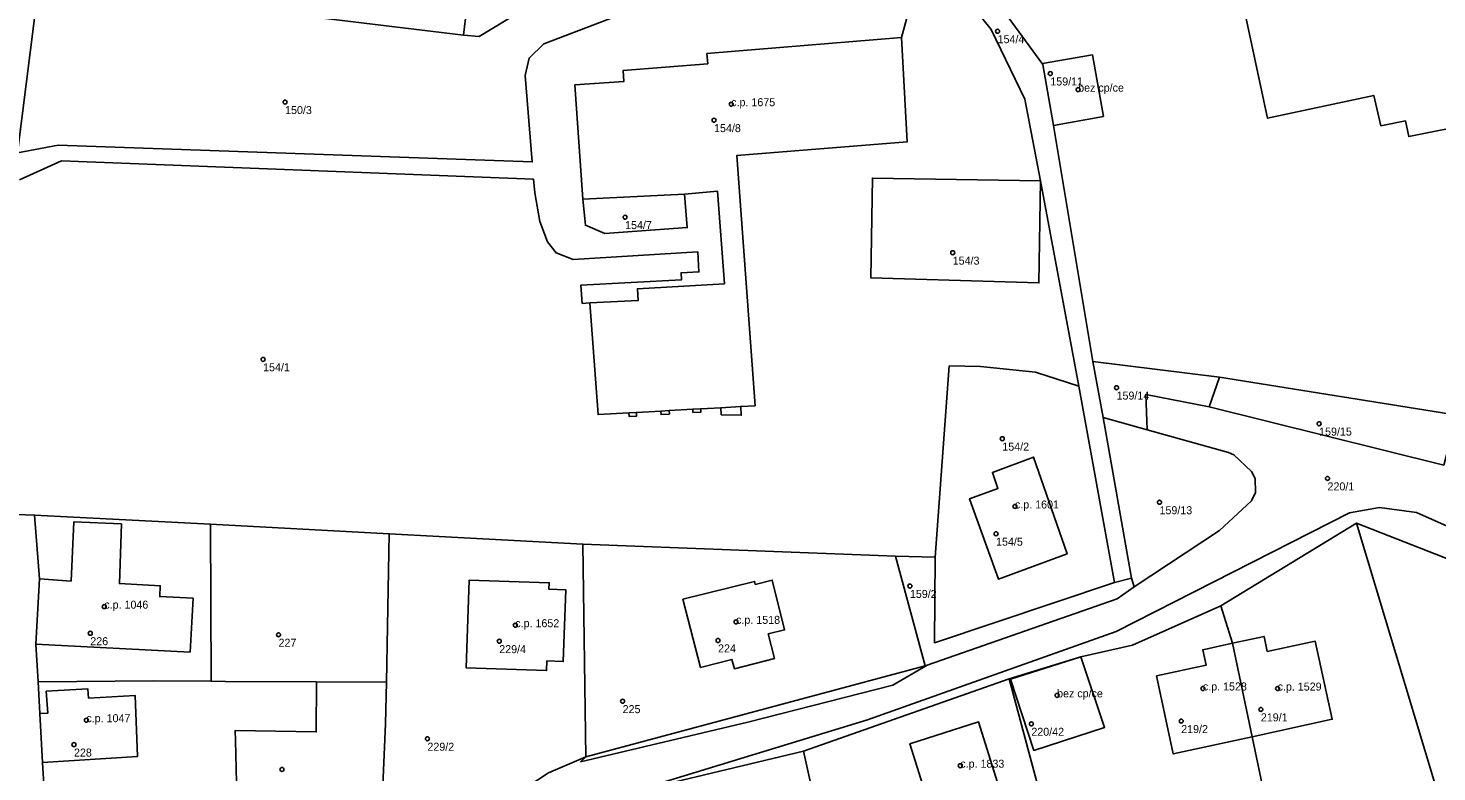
# Model space of a CAD drawing. Extents: x -878211 to -870363, y -1058464 to -1052522.
# Drawn here: x -874227.5 to -874051.4, y -1055986.8 to -1055893.9 of the extents above; entities that cross this region are included whole.
import ezdxf

# ---------------------------------------------------------------- set-up
doc = ezdxf.new("R2010")
doc.units = 0
for name, color, linetype in [('Vrstva 50', 7, 'Continuous'), ('Vrstva 51', 7, 'Continuous'), ('Vrstva 52', 7, 'Continuous')]:
    doc.layers.add(name, color=color, linetype=linetype)

msp = doc.modelspace()

# ---------------------------------------------------------------- linework, layer by layer
at = {"layer": 'Vrstva 50'}
for centre in [(-874106.34, -1055894.27994), (-874099.75, -1055899.56994), (-874096.27, -1055901.57994), (-874195.4, -1055903.13994), (-874139.64, -1055903.39994), (-874141.78, -1055905.39994), (-874152.9, -1055917.51994), (-874111.95, -1055921.95994), (-874198.15, -1055935.28994), (-874091.47, -1055938.82994), (-874066.15, -1055943.32994), (-874105.75, -1055945.20994), (-874065.1, -1055950.17994), (-874104.17, -1055953.67994), (-874086.1, -1055953.15994), (-874106.53, -1055957.08994), (-874117.3, -1055963.61994), (-874218, -1055966.19994), (-874219.75, -1055969.52994), (-874166.63, -1055968.51994), (-874139.03, -1055968.09994), (-874196.22, -1055969.71994), (-874168.63, -1055970.51994), (-874141.28, -1055970.42994), (-874080.68, -1055976.42994), (-874071.34, -1055976.43994), (-874153.21, -1055978.01994), (-874098.9, -1055977.28994), (-874073.43, -1055979.04994), (-874220.24, -1055980.38994), (-874102.12, -1055980.84994), (-874083.39, -1055980.50994), (-874221.79, -1055983.44994), (-874177.61, -1055982.71994), (-874195.79, -1055986.54994), (-874111, -1055986.07994)]:
    msp.add_circle(centre, 0.25, dxfattribs=at)
at = {"layer": 'Vrstva 51'}
for points in [[(-874029.72, -1055877.33), (-874029.55, -1055878.16), (-874017.79, -1055875.77), (-874013.08, -1055899.11), (-874054.94, -1055907.45), (-874055.33, -1055905.48), (-874058.43, -1055906.09), (-874059.32, -1055902.31), (-874072.58, -1055905.16), (-874076.56, -1055886.63), (-874083.32, -1055888.01), (-874086.93, -1055869.92), (-874033.38, -1055859.14)], [(-874173.12, -1055894.76), (-874171.15, -1055894.95), (-874141.67, -1055877.06), (-874141.48, -1055873.95), (-874138.66, -1055866.58), (-874140.98, -1055866.6), (-874169.37, -1055864.28), (-874170.7, -1055875.09), (-874168.93, -1055875.31), (-874168.66, -1055873.18), (-874162.75, -1055873.94), (-874164.36, -1055887.05), (-874172.05, -1055886.05)], [(-874111.4, -1055883.75), (-874119.16, -1055874.27), (-874121.55, -1055875.84), (-874125.25, -1055870.66), (-874121.62, -1055867.87), (-874123.24, -1055866.7), (-874126.13, -1055867), (-874128.39, -1055869.44), (-874121.43, -1055879.34), (-874119.87, -1055878.26), (-874107.16, -1055894.04), (-874102.92, -1055902.77), (-874100.96, -1055912.98), (-874096.17, -1055938.65), (-874091.73, -1055963.2), (-874089.6, -1055962.63), (-874093.15, -1055942.56), (-874094.45, -1055935.55), (-874099.36, -1055906.04), (-874100.7, -1055898.44)], [(-874139.46, -1055884.6), (-874139.01, -1055882.36), (-874138.82, -1055874.83), (-874141.48, -1055873.95), (-874141.67, -1055877.06), (-874171.15, -1055894.95), (-874173.12, -1055894.76), (-874226.18, -1055888.3), (-874228.83, -1055909.48), (-874223.75, -1055908.5), (-874164.5, -1055910.61), (-874165.41, -1055899.81), (-874164.91, -1055897.63), (-874163.05, -1055895.84), (-874142.6, -1055888.02), (-874140.22, -1055886.16)], [(-874076.56, -1055886.63), (-874072.58, -1055905.16), (-874059.32, -1055902.31), (-874058.43, -1055906.09), (-874055.33, -1055905.48), (-874054.94, -1055907.45), (-874013.08, -1055899.11), (-874017.79, -1055875.77), (-874029.55, -1055878.16), (-874029.72, -1055877.33)], [(-874157.3, -1055928.24), (-874156.28, -1055942.2), (-874152.43, -1055941.98), (-874152.41, -1055942.43), (-874151.46, -1055942.38), (-874151.48, -1055941.93), (-874148.44, -1055941.75), (-874148.41, -1055942.2), (-874147.36, -1055942.14), (-874147.39, -1055941.69), (-874144.44, -1055941.52), (-874144.42, -1055941.92), (-874143.42, -1055941.87), (-874143.44, -1055941.47), (-874140.95, -1055941.33), (-874140.89, -1055942.22), (-874138.39, -1055942.28), (-874138.45, -1055941.18), (-874136.65, -1055941.08), (-874138.95, -1055909.81), (-874117.65, -1055908.12), (-874118.34, -1055895.06), (-874142.68, -1055897.05), (-874142.57, -1055898.35), (-874153.14, -1055899.17), (-874153.07, -1055900.58), (-874159.18, -1055900.97), (-874158.19, -1055915.28), (-874145.48, -1055914.66), (-874141.34, -1055914.28), (-874140.49, -1055925.85), (-874151.35, -1055926.46), (-874151.26, -1055927.93)], [(-874100.7, -1055898.44), (-874099.36, -1055906.04), (-874093.11, -1055904.93), (-874094.48, -1055897.24), (-874100.72, -1055898.32)], [(-874100.96, -1055912.98), (-874101.17, -1055925.74), (-874122.2, -1055925.09), (-874121.99, -1055912.63)], [(-874100.96, -1055912.98), (-874121.99, -1055912.63), (-874122.2, -1055925.09), (-874101.17, -1055925.74)], [(-874145.48, -1055914.66), (-874158.19, -1055915.28), (-874157.87, -1055918.52), (-874155.43, -1055919.55), (-874145.14, -1055918.81)], [(-874087.66, -1055944.09), (-874087.81, -1055939.69), (-874079.9, -1055941.21), (-874078.61, -1055937.52), (-874094.45, -1055935.55), (-874093.15, -1055942.56)], [(-874096.17, -1055938.65), (-874101.59, -1055936.9), (-874108.49, -1055936.17), (-874112.39, -1055936.12), (-874114.15, -1055960.03), (-874114.23, -1055970.71), (-874091.73, -1055963.2)], [(-874048.9, -1055942.26), (-874078.61, -1055937.52), (-874079.9, -1055941.21), (-874050.57, -1055948.5)], [(-874074.08, -1055951.93), (-874074.15, -1055950.18), (-874074.6, -1055949.3), (-874076.79, -1055947.22), (-874077.48, -1055946.93), (-874087.66, -1055944.09), (-874093.15, -1055942.56), (-874089.6, -1055962.63), (-874089.25, -1055963.74), (-874078.62, -1055956.69), (-874074.62, -1055952.99)], [(-874101.87, -1055947.51), (-874097.65, -1055959.61), (-874106.24, -1055962.76), (-874109.85, -1055952.71), (-874106.3, -1055951.42), (-874106.98, -1055949.42)], [(-874101.87, -1055947.51), (-874106.98, -1055949.42), (-874106.3, -1055951.42), (-874109.85, -1055952.71), (-874106.24, -1055962.76), (-874097.65, -1055959.61)], [(-874211.82, -1055975.49), (-874204.65, -1055975.53), (-874204.73, -1055955.87), (-874226.71, -1055954.76), (-874226.1, -1055962.72), (-874226.55, -1055970.88), (-874226.27, -1055975.58)], [(-874202.83, -1055975.54), (-874191.49, -1055975.58), (-874182.74, -1055975.64), (-874182.38, -1055957.09), (-874204.73, -1055955.87), (-874204.65, -1055975.53)], [(-874061.46, -1055955.78), (-874078.43, -1055966.08), (-874076.97, -1055970.76), (-874073.03, -1055969.93), (-874072.64, -1055971.8), (-874066.64, -1055970.52), (-874064.5, -1055980.27), (-874074.5, -1055982.46), (-874072.17, -1055993.59), (-874060.99, -1055990.85), (-874051.65, -1055988.42)], [(-874032.66, -1055981.61), (-874033.78, -1055973.82), (-874038.62, -1055964.71), (-874061.46, -1055955.78), (-874051.65, -1055988.42), (-874049.34, -1055996.14), (-874046.98, -1056003.51), (-874046.78, -1056004.18), (-874038.26, -1055997.34), (-874034.3, -1055989.51)], [(-874176.51, -1055989.77), (-874166.62, -1055989.69), (-874162.47, -1055986.98), (-874157.79, -1055984.97), (-874158.18, -1055958.38), (-874182.38, -1055957.09), (-874182.74, -1055975.64), (-874182.85, -1055980.84), (-874183.21, -1055989.57)], [(-874158.18, -1055958.38), (-874157.79, -1055984.97), (-874115.39, -1055973.58), (-874119.1, -1055959.91)], [(-874137.54, -1055980.63), (-874119.42, -1055976.03), (-874115.14, -1055973.51), (-874091.38, -1055965.21), (-874089.25, -1055963.74), (-874089.6, -1055962.63), (-874091.73, -1055963.2), (-874114.23, -1055970.71), (-874114.15, -1055960.03), (-874119.1, -1055959.91), (-874115.39, -1055973.58), (-874157.79, -1055984.97), (-874158.47, -1055985.59)], [(-874162.39, -1055963.22), (-874172.39, -1055962.87), (-874172.76, -1055973.86), (-874162.72, -1055974.2), (-874162.68, -1055972.98), (-874160.64, -1055973.06), (-874160.32, -1055964.1), (-874162.42, -1055964.02)], [(-874162.39, -1055963.22), (-874162.42, -1055964.02), (-874160.32, -1055964.1), (-874160.64, -1055973.06), (-874162.68, -1055972.98), (-874162.72, -1055974.2), (-874172.76, -1055973.86), (-874172.39, -1055962.87)], [(-874132.96, -1055969.1), (-874135, -1055969.6), (-874134.23, -1055972.68), (-874139.23, -1055973.96), (-874139.54, -1055972.8), (-874143.47, -1055973.79), (-874145.68, -1055965.27), (-874136.72, -1055963.04), (-874136.63, -1055963.42), (-874134.5, -1055962.88)], [(-874132.96, -1055969.1), (-874134.5, -1055962.88), (-874136.63, -1055963.42), (-874136.72, -1055963.04), (-874145.68, -1055965.27), (-874143.47, -1055973.79), (-874139.54, -1055972.8), (-874139.23, -1055973.96), (-874134.23, -1055972.68), (-874135, -1055969.6)], [(-874095.92, -1055972.47), (-874104.9, -1055975.23), (-874098.11, -1056000.54), (-874081, -1055995.96), (-874072.17, -1055993.59), (-874074.5, -1055982.46), (-874084.39, -1055984.6), (-874086.47, -1055974.86), (-874080.27, -1055973.53), (-874080.69, -1055971.59), (-874076.97, -1055970.76), (-874078.43, -1055966.08), (-874089.47, -1055971)], [(-874076.97, -1055970.76), (-874080.69, -1055971.59), (-874080.27, -1055973.53), (-874086.47, -1055974.86), (-874084.39, -1055984.6), (-874074.5, -1055982.46)], [(-874076.97, -1055970.76), (-874074.5, -1055982.46), (-874064.5, -1055980.27), (-874066.64, -1055970.52), (-874072.64, -1055971.8), (-874073.03, -1055969.93)], [(-874095.92, -1055972.47), (-874092.97, -1055981.3), (-874101.8, -1055984.16), (-874104.71, -1055975.28)], [(-874095.92, -1055972.47), (-874104.71, -1055975.28), (-874101.8, -1055984.16), (-874092.97, -1055981.3)], [(-874201.61, -1055982.92), (-874201.64, -1055981.66), (-874191.51, -1055981.86), (-874191.49, -1055975.58), (-874202.83, -1055975.54), (-874204.65, -1055975.53), (-874211.82, -1055975.49), (-874226.27, -1055975.58), (-874226.06, -1055979.57), (-874225.73, -1055985.69), (-874225.42, -1055990.5), (-874213.22, -1055990.2), (-874206.18, -1055989.97), (-874201.44, -1055989.92)], [(-874182.85, -1055980.84), (-874182.74, -1055975.64), (-874191.49, -1055975.58), (-874191.51, -1055981.86), (-874201.64, -1055981.66), (-874201.61, -1055982.92), (-874201.44, -1055989.92), (-874201.26, -1055989.92), (-874198.58, -1055989.89), (-874183.21, -1055989.57)], [(-874125.51, -1056007.16), (-874104.71, -1056002.08), (-874098.11, -1056000.54), (-874104.9, -1055975.23), (-874130.58, -1055984.27)], [(-874117.29, -1055983.34), (-874113.9, -1055994.21), (-874105.32, -1055991.52), (-874108.71, -1055980.6)], [(-874117.29, -1055983.34), (-874108.71, -1055980.6), (-874105.32, -1055991.52), (-874113.9, -1055994.21)], [(-874158.79, -1055991.05), (-874149.24, -1056012.87), (-874126.98, -1056007.69), (-874125.51, -1056007.16), (-874130.58, -1055984.27), (-874151.7, -1055989.31)]]:
    msp.add_lwpolyline(points, close=True, dxfattribs=at)
for points in [[(-874228.99, -1055954.68), (-874226.71, -1055954.76), (-874204.73, -1055955.87), (-874182.38, -1055957.09), (-874158.18, -1055958.38), (-874119.1, -1055959.91), (-874114.15, -1055960.03), (-874112.39, -1055936.12), (-874108.49, -1055936.17), (-874101.59, -1055936.9), (-874096.17, -1055938.65), (-874100.96, -1055912.98), (-874102.92, -1055902.77), (-874107.16, -1055894.04), (-874119.87, -1055878.26)], [(-874111.4, -1055883.75), (-874100.7, -1055898.44), (-874100.72, -1055898.32), (-874094.48, -1055897.24), (-874093.11, -1055904.93), (-874099.36, -1055906.04), (-874094.45, -1055935.55), (-874078.61, -1055937.52), (-874048.9, -1055942.26), (-874046.27, -1055942.89), (-874042.56, -1055943.67), (-874039.9, -1055943.65), (-874013.08, -1055937.97), (-873988.5, -1055932.46), (-873973.58, -1055928.96), (-873917.73, -1055916.64), (-873915.01, -1055914.08), (-873920.86, -1055882.46)], [(-874226.18, -1055888.3), (-874173.12, -1055894.76), (-874172.05, -1055886.05)], [(-874142.6, -1055888.02), (-874163.05, -1055895.84), (-874164.91, -1055897.63), (-874165.41, -1055899.81), (-874164.5, -1055910.61), (-874223.75, -1055908.5), (-874228.83, -1055909.48)], [(-874228.83, -1055909.48), (-874226.18, -1055888.3)], [(-874117.24, -1055890.93), (-874118.34, -1055895.06), (-874117.65, -1055908.12), (-874138.95, -1055909.81), (-874136.65, -1055941.08), (-874138.45, -1055941.18), (-874138.39, -1055942.28), (-874140.89, -1055942.22), (-874140.95, -1055941.33), (-874143.44, -1055941.47), (-874143.42, -1055941.87), (-874144.42, -1055941.92), (-874144.44, -1055941.52), (-874147.39, -1055941.69), (-874147.36, -1055942.14), (-874148.41, -1055942.2), (-874148.44, -1055941.75), (-874151.48, -1055941.93), (-874151.46, -1055942.38), (-874152.41, -1055942.43), (-874152.43, -1055941.98), (-874156.28, -1055942.2), (-874157.3, -1055928.24), (-874158.25, -1055928.29), (-874158.42, -1055926.01), (-874145.86, -1055925.36), (-874145.91, -1055924.46), (-874143.67, -1055924.36), (-874143.8, -1055921.86), (-874159.41, -1055922.82), (-874161.53, -1055921.96), (-874162.6, -1055920.62), (-874163.56, -1055918.05), (-874164.2, -1055914.49), (-874164.33, -1055912.78), (-874223.33, -1055910.47), (-874228.58, -1055912.84)], [(-874228.58, -1055912.84), (-874223.33, -1055910.47), (-874164.33, -1055912.78), (-874164.2, -1055914.49), (-874163.56, -1055918.05), (-874162.6, -1055920.62), (-874161.53, -1055921.96), (-874159.41, -1055922.82), (-874143.8, -1055921.86), (-874143.67, -1055924.36), (-874145.91, -1055924.46), (-874145.86, -1055925.36), (-874158.42, -1055926.01), (-874158.25, -1055928.29), (-874157.3, -1055928.24), (-874151.26, -1055927.93), (-874151.35, -1055926.46), (-874140.49, -1055925.85), (-874141.34, -1055914.28), (-874145.48, -1055914.66), (-874145.14, -1055918.81), (-874155.43, -1055919.55), (-874157.87, -1055918.52), (-874158.19, -1055915.28), (-874159.18, -1055900.97), (-874153.07, -1055900.58), (-874153.14, -1055899.17), (-874142.57, -1055898.35), (-874142.68, -1055897.05), (-874118.34, -1055895.06), (-874117.24, -1055890.93)], [(-874050.57, -1055948.5), (-874079.9, -1055941.21), (-874087.81, -1055939.69), (-874087.66, -1055944.09), (-874077.48, -1055946.93), (-874076.79, -1055947.22), (-874074.6, -1055949.3), (-874074.15, -1055950.18), (-874074.08, -1055951.93), (-874074.62, -1055952.99), (-874078.62, -1055956.69), (-874089.25, -1055963.74), (-874091.38, -1055965.21), (-874115.14, -1055973.51), (-874119.42, -1055976.03), (-874137.54, -1055980.63), (-874158.47, -1055985.59), (-874157.79, -1055984.97), (-874162.47, -1055986.98)], [(-874230.53, -1056044.59), (-874225.85, -1056065.78), (-874219.57, -1056060.08), (-874220.71, -1056056.88), (-874221.72, -1056054.1), (-874222.41, -1056040.19), (-874222.54, -1056037.52), (-874222.91, -1056032.42), (-874223.49, -1056024.42), (-874223.79, -1056019.97), (-874223.93, -1056016.01), (-874224.38, -1056008.4), (-874224.47, -1056005.43), (-874224.77, -1056001.94), (-874225.22, -1055994.25), (-874225.42, -1055990.5), (-874225.73, -1055985.69), (-874226.06, -1055979.57), (-874226.27, -1055975.58), (-874226.55, -1055970.88), (-874226.1, -1055962.72), (-874226.71, -1055954.76), (-874228.99, -1055954.68)], [(-874039.26, -1055960.99), (-874053.99, -1055954.45), (-874058.59, -1055953.79), (-874062.33, -1055954.49), (-874091.53, -1055969.3), (-874122.59, -1055980.36), (-874150.97, -1055989.01), (-874158.79, -1055991.05), (-874151.7, -1055989.31), (-874130.58, -1055984.27), (-874104.9, -1055975.23), (-874095.92, -1055972.47), (-874089.47, -1055971), (-874078.43, -1055966.08), (-874061.46, -1055955.78), (-874038.62, -1055964.71)], [(-874150.97, -1055989.01), (-874122.59, -1055980.36), (-874091.53, -1055969.3), (-874062.33, -1055954.49), (-874058.59, -1055953.79), (-874053.99, -1055954.45), (-874039.26, -1055960.99)]]:
    msp.add_lwpolyline(points, dxfattribs=at)
at = {"layer": 'Vrstva 52'}
for points in [[(-874029.72, -1055877.33), (-874076.56, -1055886.63), (-874072.58, -1055905.16), (-874059.32, -1055902.31), (-874058.43, -1055906.09), (-874055.33, -1055905.48), (-874054.94, -1055907.45), (-874013.08, -1055899.11), (-874017.79, -1055875.77), (-874029.55, -1055878.16)], [(-874136.65, -1055941.08), (-874138.95, -1055909.81), (-874117.65, -1055908.12), (-874118.34, -1055895.06), (-874142.68, -1055897.05), (-874142.57, -1055898.35), (-874153.14, -1055899.17), (-874153.07, -1055900.58), (-874159.18, -1055900.97), (-874158.19, -1055915.28), (-874145.48, -1055914.66), (-874141.34, -1055914.28), (-874140.49, -1055925.85), (-874151.35, -1055926.46), (-874151.26, -1055927.93), (-874157.3, -1055928.24), (-874156.28, -1055942.2), (-874152.43, -1055941.98), (-874151.48, -1055941.93), (-874148.44, -1055941.75), (-874147.39, -1055941.69), (-874144.44, -1055941.52), (-874143.44, -1055941.47), (-874140.95, -1055941.33), (-874138.45, -1055941.18)], [(-874094.48, -1055897.24), (-874100.72, -1055898.32), (-874100.7, -1055898.44), (-874099.36, -1055906.04), (-874093.11, -1055904.93)], [(-874106.24, -1055962.76), (-874097.65, -1055959.61), (-874101.87, -1055947.51), (-874106.98, -1055949.42), (-874106.3, -1055951.42), (-874109.85, -1055952.71)], [(-874215.83, -1055955.85), (-874221.8, -1055955.59), (-874222.15, -1055963.01), (-874226.1, -1055962.72), (-874226.55, -1055970.88), (-874207.28, -1055971.88), (-874206.91, -1055965.15), (-874211.06, -1055964.95), (-874211, -1055963.58), (-874216.11, -1055963.32)], [(-874160.32, -1055964.1), (-874162.42, -1055964.02), (-874162.39, -1055963.22), (-874172.39, -1055962.87), (-874172.76, -1055973.86), (-874162.72, -1055974.2), (-874162.68, -1055972.98), (-874160.64, -1055973.06)], [(-874134.23, -1055972.68), (-874135, -1055969.6), (-874132.96, -1055969.1), (-874134.5, -1055962.88), (-874136.63, -1055963.42), (-874136.72, -1055963.04), (-874145.68, -1055965.27), (-874143.47, -1055973.79), (-874139.54, -1055972.8), (-874139.23, -1055973.96)], [(-874080.69, -1055971.59), (-874080.27, -1055973.53), (-874086.47, -1055974.86), (-874084.39, -1055984.6), (-874074.5, -1055982.46), (-874076.97, -1055970.76)], [(-874074.5, -1055982.46), (-874064.5, -1055980.27), (-874066.64, -1055970.52), (-874072.64, -1055971.8), (-874073.03, -1055969.93), (-874076.97, -1055970.76)], [(-874095.92, -1055972.47), (-874104.71, -1055975.28), (-874101.8, -1055984.16), (-874092.97, -1055981.3)], [(-874226.06, -1055979.57), (-874225.73, -1055985.69), (-874213.85, -1055984.94), (-874214.16, -1055977.3), (-874219.98, -1055977.63), (-874220.04, -1055976.48), (-874225.26, -1055976.78), (-874225.04, -1055979.5)], [(-874108.71, -1055980.6), (-874117.29, -1055983.34), (-874113.9, -1055994.21), (-874105.32, -1055991.52)]]:
    msp.add_lwpolyline(points, close=True, dxfattribs=at)

# ---------------------------------------------------------------- texts
at = {"layer": 'Vrstva 50'}
for s, p in [('154/4', (-874106.34, -1055895.769)), ('159/11', (-874099.75, -1055901.059)), ('bez cp/ce', (-874096.27, -1055901.83)), ('150/3', (-874195.4, -1055904.629)), ('c.p. 1675', (-874139.64, -1055903.649)), ('154/8', (-874141.78, -1055906.889)), ('154/7', (-874152.9, -1055919.009)), ('154/3', (-874111.95, -1055923.449)), ('154/1', (-874198.15, -1055936.779)), ('159/14', (-874091.47, -1055940.319)), ('159/15', (-874066.15, -1055944.819)), ('154/2', (-874105.75, -1055946.699)), ('220/1', (-874065.1, -1055951.669)), ('c.p. 1601', (-874104.17, -1055953.929)), ('159/13', (-874086.1, -1055954.649)), ('154/5', (-874106.53, -1055958.579)), ('159/2', (-874117.3, -1055965.109)), ('c.p. 1046', (-874218, -1055966.45)), ('c.p. 1518', (-874139.03, -1055968.35)), ('c.p. 1652', (-874166.63, -1055968.77)), ('226', (-874219.75, -1055971.019)), ('227', (-874196.22, -1055971.209)), ('229/4', (-874168.63, -1055972.009)), ('224', (-874141.28, -1055971.919)), ('c.p. 1528', (-874080.68, -1055976.679)), ('c.p. 1529', (-874071.34, -1055976.69)), ('bez cp/ce', (-874098.9, -1055977.54)), ('c.p. 1047', (-874220.24, -1055980.639)), ('225', (-874153.21, -1055979.509)), ('219/1', (-874073.43, -1055980.539)), ('220/42', (-874102.12, -1055982.339)), ('219/2', (-874083.39, -1055981.999)), ('229/2', (-874177.61, -1055984.209)), ('228', (-874221.79, -1055984.939)), ('c.p. 1833', (-874111, -1055986.33))]:
    msp.add_text(s, height=0.999996, dxfattribs=at).set_placement(p)

doc.saveas('drawing.dxf')
